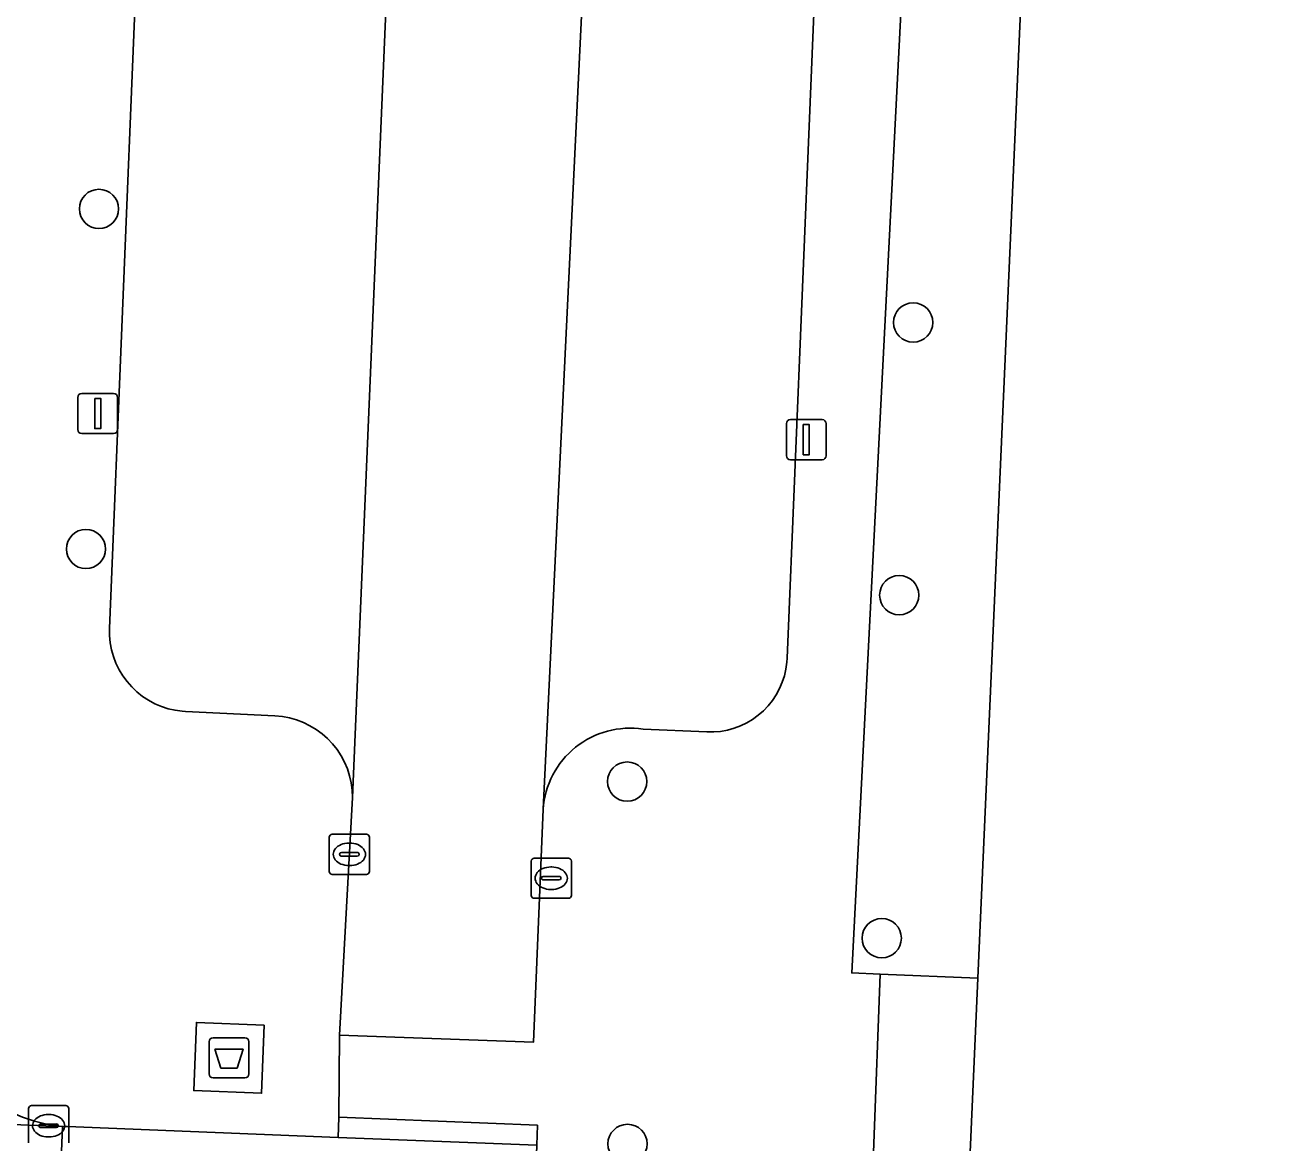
# Model space of a CAD drawing. Extents: x 161354 to 162026, y 386504 to 387460.
# Drawn here: x 161846.82 to 161878.13, y 386691.82 to 386719.65 of the extents above; entities that cross this region are included whole.
import ezdxf

# ---------------------------------------------------------------- set-up
doc = ezdxf.new("R2010")
doc.units = 0
for name, color, linetype in [('IMGEO_Afval_apart_plaats', 7, 'Continuous'), ('IMGEO_Boom', 7, 'Continuous'), ('IMGEO_Erf', 7, 'Continuous'), ('IMGEO_Groenvoorziening', 7, 'Continuous'), ('IMGEO_Kolk', 7, 'Continuous'), ('IMGEO_Lichtmast', 7, 'Continuous'), ('IMGEO_Parkeervlak_open', 7, 'Continuous'), ('IMGEO_Rijbaan_lokaal_open', 7, 'Continuous'), ('IMGEO_Voetpad_gesloten', 7, 'Continuous'), ('IMGEO_Voetpad_open', 7, 'Continuous')]:
    doc.layers.add(name, color=color, linetype=linetype)

msp = doc.modelspace()

# ---------------------------------------------------------------- linework, layer by layer
at = {"layer": 'IMGEO_Afval_apart_plaats'}
for p, q in [((161851.508, 386694.438), (161852.298, 386694.438)), ((161852.298, 386694.438), (161851.508, 386694.438)), ((161851.408, 386693.538), (161851.408, 386694.338)), ((161851.408, 386694.338), (161851.408, 386693.538)), ((161852.398, 386694.338), (161852.398, 386693.538)), ((161852.398, 386693.538), (161852.398, 386694.338)), ((161852.298, 386693.438), (161851.508, 386693.438)), ((161851.508, 386693.438), (161852.298, 386693.438))]:
    msp.add_line(p, q, dxfattribs=at)
msp.add_lwpolyline([(161851.551, 386694.152), (161852.255, 386694.152), (161852.106, 386693.682), (161851.7, 386693.682), (161851.551, 386694.152)], dxfattribs=at)
for centre, start, end in [((161851.508, 386694.338), 90, 180), ((161851.508, 386694.338), 90, 180), ((161852.298, 386694.338), 0, 90), ((161852.298, 386694.338), 360, 90), ((161851.508, 386693.538), 180, 270), ((161851.508, 386693.538), 180, 270), ((161852.298, 386693.538), 270, 0), ((161852.298, 386693.538), 270, 0)]:
    msp.add_arc(centre, 0.1, start, end, dxfattribs=at)
at = {"layer": 'IMGEO_Boom'}
for centre in [(161848.664, 386715.073), (161868.944, 386712.247), (161848.34, 386706.606), (161868.597, 386705.456), (161861.82, 386700.816), (161868.161, 386696.917), (161861.83, 386691.795)]:
    msp.add_circle(centre, 0.489, dxfattribs=at)
at = {"layer": 'IMGEO_Erf'}
msp.add_lwpolyline([(161911.767, 386689.472), (161913.776, 386748.036), (161872.918, 386749.566), (161871.839, 386725.06), (161871.783, 386723.767), (161870.557, 386695.92), (161870.001, 386683.3), (161869.314, 386665.525), (161869.116, 386659.66), (161902.197, 386658.328), (161902.55, 386659.702)], close=True, dxfattribs=at)
at = {"layer": 'IMGEO_Groenvoorziening'}
msp.add_lwpolyline([(161871.783, 386723.767), (161868.834, 386723.854), (161867.415, 386696.053), (161868.123, 386696.023), (161870.557, 386695.92)], close=True, dxfattribs=at)
at = {"layer": 'IMGEO_Kolk'}
for p, q in [((161854.4, 386698.579), (161854.4, 386699.431)), ((161854.475, 386699.505), (161855.327, 386699.505)), ((161855.401, 386699.431), (161855.401, 386698.579)), ((161854.888, 386699.285), (161854.913, 386699.285)), ((161854.659, 386698.999), (161854.659, 386699.011)), ((161855.097, 386698.962), (161854.699, 386698.962)), ((161854.702, 386699.048), (161855.1, 386699.048)), ((161855.143, 386699.011), (161855.143, 386698.999)), ((161859.429, 386697.984), (161859.429, 386698.836)), ((161859.504, 386698.91), (161860.356, 386698.91)), ((161860.43, 386698.836), (161860.43, 386697.984)), ((161855.327, 386698.505), (161854.475, 386698.505)), ((161854.911, 386698.725), (161854.886, 386698.725)), ((161859.731, 386698.453), (161860.129, 386698.453)), ((161859.917, 386698.69), (161859.942, 386698.69)), ((161859.688, 386698.404), (161859.688, 386698.416)), ((161860.126, 386698.367), (161859.728, 386698.367)), ((161860.172, 386698.416), (161860.172, 386698.404)), ((161860.356, 386697.91), (161859.504, 386697.91)), ((161859.94, 386698.13), (161859.915, 386698.13)), ((161846.909, 386691.822), (161846.909, 386692.674)), ((161846.984, 386692.748), (161847.836, 386692.748)), ((161847.397, 386692.528), (161847.422, 386692.528)), ((161847.91, 386692.674), (161847.91, 386691.822)), ((161847.168, 386692.242), (161847.168, 386692.254)), ((161847.606, 386692.205), (161847.208, 386692.205)), ((161847.211, 386692.291), (161847.609, 386692.291)), ((161847.652, 386692.254), (161847.652, 386692.242)), ((161847.42, 386691.968), (161847.395, 386691.968))]:
    msp.add_line(p, q, dxfattribs=at)
for points in [[(161854.4, 386698.579), (161854.4, 386699.431)], [(161854.475, 386699.505), (161855.327, 386699.505)], [(161855.401, 386699.431), (161855.401, 386698.579)], [(161859.429, 386697.984), (161859.429, 386698.836)], [(161859.504, 386698.91), (161860.356, 386698.91)], [(161860.43, 386698.836), (161860.43, 386697.984)], [(161855.327, 386698.505), (161854.475, 386698.505)], [(161860.356, 386697.91), (161859.504, 386697.91)], [(161846.909, 386691.822), (161846.909, 386692.674)], [(161846.984, 386692.748), (161847.836, 386692.748)], [(161847.91, 386692.674), (161847.91, 386691.822)]]:
    msp.add_lwpolyline(points, dxfattribs=at)
for centre, radius, start, end in [((161854.477, 386699.429), 0.0765, 91.552, 178.448), ((161854.477, 386699.429), 0.0765, 91.552, 178.448), ((161855.325, 386699.429), 0.0765, 1.552, 88.448), ((161855.325, 386699.429), 0.0765, 1.552, 88.448), ((161854.699, 386699.008), 0.0403, 85.8775, 175.7526), ((161854.696, 386698.998), 0.0366, 178.938, 274.7102), ((161855.1, 386699.005), 0.043, 264.8664, 352.4533), ((161855.104, 386699.01), 0.0386, 1.7309, 96.639), ((161859.506, 386698.834), 0.0765, 91.552, 178.448), ((161859.506, 386698.834), 0.0765, 91.552, 178.448), ((161860.354, 386698.834), 0.0765, 1.552, 88.448), ((161860.354, 386698.834), 0.0765, 1.552, 88.448), ((161854.477, 386698.581), 0.0765, 181.552, 268.448), ((161854.477, 386698.581), 0.0765, 181.552, 268.448), ((161855.325, 386698.581), 0.0765, 271.552, 358.448), ((161855.325, 386698.581), 0.0765, 271.552, 358.448), ((161859.728, 386698.413), 0.0403, 85.8775, 175.7526), ((161860.133, 386698.415), 0.0386, 1.7309, 96.639), ((161859.725, 386698.403), 0.0366, 178.938, 274.7102), ((161860.129, 386698.41), 0.043, 264.8664, 352.4533), ((161859.506, 386697.986), 0.0765, 181.552, 268.448), ((161859.506, 386697.986), 0.0765, 181.552, 268.448), ((161860.354, 386697.986), 0.0765, 271.552, 358.448), ((161860.354, 386697.986), 0.0765, 271.552, 358.448), ((161846.986, 386692.672), 0.0765, 91.552, 178.448), ((161846.986, 386692.672), 0.0765, 91.552, 178.448), ((161847.834, 386692.672), 0.0765, 1.552, 88.448), ((161847.834, 386692.672), 0.0765, 1.552, 88.448), ((161847.208, 386692.251), 0.0403, 85.8775, 175.7526), ((161847.205, 386692.241), 0.0366, 178.938, 274.7102), ((161847.609, 386692.248), 0.043, 264.8664, 352.4533), ((161847.613, 386692.253), 0.0386, 1.7309, 96.639)]:
    msp.add_arc(centre, radius, start, end, dxfattribs=at)
for centre, major_axis, ratio, start_param, end_param in [((161854.887, 386699.005), (-0.387, 0.002), 0.722429, 4.712389, 7.853982), ((161854.912, 386699.005), (-0.39, 0.002), 0.717154, 1.570796, 4.712389), ((161859.916, 386698.41), (-0.387, 0.002), 0.722429, 4.712389, 7.853982), ((161859.941, 386698.41), (-0.39, 0.002), 0.717154, 1.570796, 4.712389), ((161847.396, 386692.248), (-0.387, 0.002), 0.722429, 4.712389, 7.853982), ((161847.421, 386692.248), (-0.39, 0.002), 0.717154, 1.570796, 4.712389)]:
    msp.add_ellipse(centre, major_axis=major_axis, ratio=ratio, start_param=start_param, end_param=end_param, dxfattribs=at)
at = {"layer": 'IMGEO_Lichtmast'}
for p, q in [((161848.137, 386709.579), (161848.137, 386710.379)), ((161848.137, 386710.379), (161848.137, 386709.579)), ((161848.237, 386710.479), (161849.027, 386710.479)), ((161849.027, 386710.479), (161848.237, 386710.479)), ((161849.127, 386710.379), (161849.127, 386709.579)), ((161849.127, 386709.579), (161849.127, 386710.379)), ((161865.786, 386708.929), (161865.786, 386709.729)), ((161865.786, 386709.729), (161865.786, 386708.929)), ((161865.886, 386709.829), (161866.676, 386709.829)), ((161866.676, 386709.829), (161865.886, 386709.829)), ((161866.776, 386709.729), (161866.776, 386708.929)), ((161866.776, 386708.929), (161866.776, 386709.729)), ((161849.027, 386709.479), (161848.237, 386709.479)), ((161848.237, 386709.479), (161849.027, 386709.479)), ((161866.676, 386708.829), (161865.886, 386708.829)), ((161865.886, 386708.829), (161866.676, 386708.829))]:
    msp.add_line(p, q, dxfattribs=at)
for points in [[(161848.557, 386710.354), (161848.707, 386710.354), (161848.707, 386709.604), (161848.557, 386709.604), (161848.557, 386710.354)], [(161866.206, 386709.704), (161866.356, 386709.704), (161866.356, 386708.954), (161866.206, 386708.954), (161866.206, 386709.704)]]:
    msp.add_lwpolyline(points, dxfattribs=at)
for centre, start, end in [((161848.237, 386710.379), 90, 180), ((161848.237, 386710.379), 90, 180), ((161849.027, 386710.379), 0, 90), ((161849.027, 386710.379), 360, 90), ((161865.886, 386709.729), 90, 180), ((161865.886, 386709.729), 90, 180), ((161866.676, 386709.729), 0, 90), ((161866.676, 386709.729), 360, 90), ((161848.237, 386709.579), 180, 270), ((161848.237, 386709.579), 180, 270), ((161849.027, 386709.579), 270, 0), ((161849.027, 386709.579), 270, 0), ((161865.886, 386708.929), 180, 270), ((161865.886, 386708.929), 180, 270), ((161866.676, 386708.929), 270, 0), ((161866.676, 386708.929), 270, 0)]:
    msp.add_arc(centre, 0.1, start, end, dxfattribs=at)
at = {"layer": 'IMGEO_Parkeervlak_open'}
for points in [[(161849.572, 386720.435), (161848.927, 386704.629), (161848.928, 386704.451), (161848.945, 386704.274), (161848.977, 386704.099), (161849.025, 386703.927), (161849.088, 386703.761), (161849.166, 386703.601), (161849.258, 386703.448), (161849.363, 386703.304), (161849.48, 386703.171), (161849.609, 386703.048), (161849.748, 386702.937), (161849.897, 386702.839), (161850.054, 386702.755), (161850.218, 386702.685), (161850.387, 386702.63), (161850.561, 386702.591), (161850.737, 386702.567), (161850.818, 386702.561), (161853.047, 386702.453), (161853.232, 386702.435), (161853.411, 386702.402), (161853.586, 386702.353), (161853.756, 386702.288), (161853.919, 386702.208), (161854.075, 386702.114), (161854.221, 386702.007), (161854.358, 386701.887), (161854.483, 386701.755), (161854.596, 386701.612), (161854.695, 386701.46), (161854.781, 386701.3), (161854.852, 386701.133), (161854.908, 386700.96), (161854.948, 386700.783), (161854.972, 386700.603), (161854.98, 386700.421), (161857.068, 386749.79)], [(161865.337, 386749.508), (161862.119, 386749.599), (161859.726, 386700.127)], [(161862.216, 386702.122), (161863.805, 386702.051), (161863.977, 386702.051), (161864.147, 386702.066), (161864.316, 386702.097), (161864.482, 386702.143), (161864.642, 386702.203), (161864.797, 386702.277), (161864.944, 386702.365), (161865.083, 386702.466), (161865.213, 386702.578), (161865.332, 386702.702), (161865.439, 386702.836), (161865.534, 386702.979), (161865.616, 386703.13), (161865.684, 386703.287), (161865.737, 386703.45), (161865.776, 386703.617), (161865.8, 386703.787), (161865.807, 386703.888), (161866.762, 386726.969)], [(161800.538, 386694.114), (161847.757, 386692.233), (161847.673, 386692.241), (161847.36, 386692.287), (161847.054, 386692.361), (161846.755, 386692.462), (161846.466, 386692.59), (161846.189, 386692.742), (161845.928, 386692.919), (161844.77, 386693.784), (161844.636, 386693.875), (161844.495, 386693.953), (161844.347, 386694.018), (161844.195, 386694.07), (161844.038, 386694.108), (161843.878, 386694.132), (161843.765, 386694.14), (161803.54, 386695.916)]]:
    msp.add_lwpolyline(points, dxfattribs=at)
msp.add_arc((161861.891, 386699.976), 2.17, 81.3867, 176.017, dxfattribs=at)
at = {"layer": 'IMGEO_Rijbaan_lokaal_open'}
msp.add_lwpolyline([(161862.119, 386749.599), (161857.068, 386749.79), (161854.98, 386700.421), (161854.654, 386694.502), (161859.488, 386694.33), (161859.726, 386700.127)], close=True, dxfattribs=at)
for points in [[(161847.757, 386692.233), (161800.538, 386694.114), (161800.294, 386694.048)], [(161798.109, 386689.06), (161823.113, 386688.258), (161847.557, 386687.271), (161847.757, 386692.233)], [(161859.569, 386691.763), (161854.618, 386691.959), (161847.883, 386692.226), (161847.757, 386692.233), (161847.557, 386687.271), (161848.089, 386687.25)]]:
    msp.add_lwpolyline(points, dxfattribs=at)
at = {"layer": 'IMGEO_Voetpad_gesloten'}
msp.add_lwpolyline([(161852.781, 386694.754), (161851.093, 386694.821), (161851.025, 386693.122), (161852.714, 386693.055)], close=True, dxfattribs=at)
at = {"layer": 'IMGEO_Voetpad_open'}
for points in [[(161866.762, 386726.969), (161865.807, 386703.888), (161865.8, 386703.787), (161865.776, 386703.617), (161865.737, 386703.45), (161865.684, 386703.287), (161865.616, 386703.13), (161865.534, 386702.979), (161865.439, 386702.836), (161865.332, 386702.702), (161865.213, 386702.578), (161865.083, 386702.466), (161864.944, 386702.365), (161864.797, 386702.277), (161864.642, 386702.203), (161864.482, 386702.143), (161864.316, 386702.097), (161864.147, 386702.066), (161863.977, 386702.051), (161863.805, 386702.051), (161862.216, 386702.122)], [(161868.123, 386696.023), (161867.415, 386696.053), (161868.834, 386723.854)], [(161854.98, 386700.421), (161854.972, 386700.603), (161854.948, 386700.783), (161854.908, 386700.96), (161854.852, 386701.133), (161854.781, 386701.3), (161854.695, 386701.46), (161854.596, 386701.612), (161854.483, 386701.755), (161854.358, 386701.887), (161854.221, 386702.007), (161854.075, 386702.114), (161853.919, 386702.208), (161853.756, 386702.288), (161853.586, 386702.353), (161853.411, 386702.402), (161853.232, 386702.435), (161853.047, 386702.453), (161850.818, 386702.561), (161850.737, 386702.567), (161850.561, 386702.591), (161850.387, 386702.63), (161850.218, 386702.685), (161850.054, 386702.755), (161849.897, 386702.839), (161849.748, 386702.937), (161849.609, 386703.048), (161849.48, 386703.171), (161849.363, 386703.304), (161849.258, 386703.448), (161849.166, 386703.601), (161849.088, 386703.761), (161849.025, 386703.927), (161848.977, 386704.099), (161848.945, 386704.274), (161848.928, 386704.451), (161848.927, 386704.629), (161849.572, 386720.435)], [(161803.54, 386695.916), (161843.765, 386694.14), (161843.878, 386694.132), (161844.038, 386694.108), (161844.195, 386694.07), (161844.347, 386694.018), (161844.495, 386693.953), (161844.636, 386693.875), (161844.77, 386693.784), (161845.928, 386692.919), (161846.189, 386692.742), (161846.466, 386692.59), (161846.755, 386692.462), (161847.054, 386692.361), (161847.36, 386692.287), (161847.673, 386692.241), (161847.757, 386692.233), (161847.883, 386692.226), (161854.618, 386691.959), (161854.635, 386692.459), (161854.654, 386694.502), (161854.98, 386700.421)], [(161859.726, 386700.127), (161859.488, 386694.33), (161854.654, 386694.502), (161854.635, 386692.459), (161859.586, 386692.262), (161859.569, 386691.763), (161857.708, 386643.236), (161857.6, 386640.408)], [(161866.028, 386639.958), (161867.65, 386683.374), (161868.123, 386696.023)]]:
    msp.add_lwpolyline(points, dxfattribs=at)
for points in [[(161870.557, 386695.92), (161868.123, 386696.023), (161867.65, 386683.374), (161870.001, 386683.3)], [(161852.781, 386694.754), (161852.714, 386693.055), (161851.025, 386693.122), (161851.093, 386694.821)], [(161859.569, 386691.763), (161859.586, 386692.262), (161854.635, 386692.459), (161854.618, 386691.959)]]:
    msp.add_lwpolyline(points, close=True, dxfattribs=at)
msp.add_arc((161861.891, 386699.976), 2.17, 81.3867, 176.017, dxfattribs=at)

doc.saveas('drawing.dxf')
